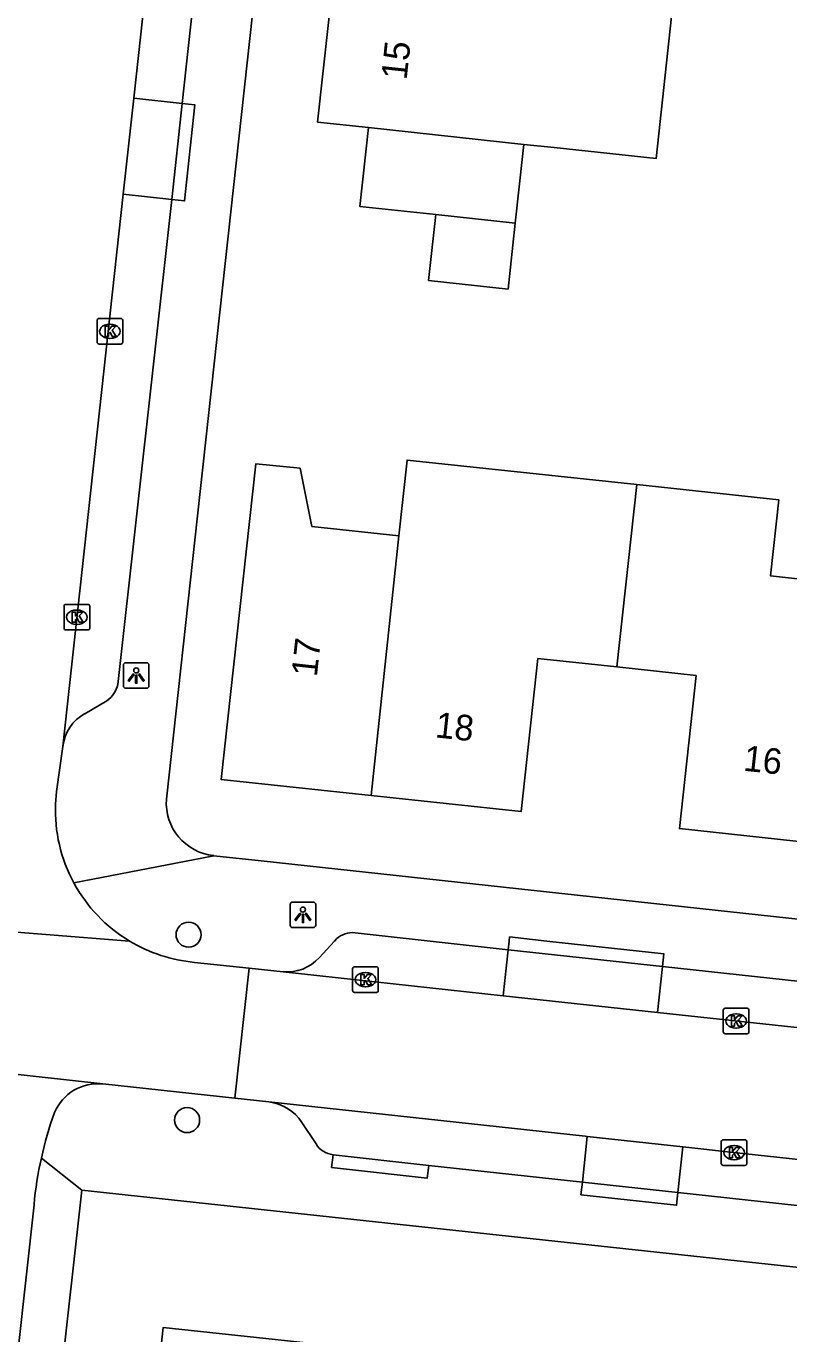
# Model space of a CAD drawing. Extents: x 160457 to 162082, y 388340 to 389736.
# Drawn here: x 161331.4 to 161361.2, y 388484.7 to 388535.7 of the extents above; entities that cross this region are included whole.
import ezdxf

# ---------------------------------------------------------------- set-up
doc = ezdxf.new("R2010")
doc.units = 0
for name, color, linetype in [('IMGEO_Boom', 7, 'Continuous'), ('IMGEO_Fietspad_gesloten', 7, 'Continuous'), ('IMGEO_Kolk', 7, 'Continuous'), ('IMGEO_Lichtpunt', 7, 'Continuous'), ('IMGEO_Muur', 7, 'Continuous'), ('IMGEO_Pand', 7, 'Continuous'), ('IMGEO_Pand_nummerreeks', 7, 'Continuous'), ('IMGEO_Parkeervlak_open', 7, 'Continuous'), ('IMGEO_Rijbaan_lokaal_gesloten', 7, 'Continuous'), ('IMGEO_Rijbaan_lokaal_open', 7, 'Continuous'), ('IMGEO_Voetpad_open', 7, 'Continuous')]:
    doc.layers.add(name, color=color, linetype=linetype)

msp = doc.modelspace()

# ---------------------------------------------------------------- linework, layer by layer
at = {"layer": 'IMGEO_Boom'}
for centre in [(161337.755, 388500.248), (161337.698, 388493.004)]:
    msp.add_circle(centre, 0.489, dxfattribs=at)
at = {"layer": 'IMGEO_Fietspad_gesloten'}
msp.add_lwpolyline([(161331.719, 388489.7), (161324.76, 388426.823), (161320.481, 388393.885), (161316.255, 388361.354), (161316.19, 388360.338), (161316.303, 388359.726)], dxfattribs=at)
for centre, radius, start, end in [((161334.223, 388492.576), 1.851, 84.164, 157.1207), ((161346.225, 388488.377), 14.564, 160.2601, 167.525), ((161346.176, 388488.366), 14.518, 167.4402, 174.7275)]:
    msp.add_arc(centre, radius, start, end, dxfattribs=at)
at = {"layer": 'IMGEO_Kolk'}
for p, q in [((161334.182, 388523.396), (161334.182, 388524.248)), ((161334.257, 388524.322), (161335.109, 388524.322)), ((161335.183, 388524.248), (161335.183, 388523.396)), ((161334.67, 388524.102), (161334.695, 388524.102)), ((161335.109, 388523.322), (161334.257, 388523.322)), ((161334.693, 388523.542), (161334.668, 388523.542)), ((161332.892, 388512.226), (161332.892, 388513.078)), ((161332.967, 388513.152), (161333.819, 388513.152)), ((161333.38, 388512.932), (161333.405, 388512.932)), ((161333.893, 388513.078), (161333.893, 388512.226)), ((161333.403, 388512.372), (161333.378, 388512.372)), ((161333.819, 388512.152), (161332.967, 388512.152)), ((161344.161, 388498.067), (161344.161, 388498.919)), ((161344.236, 388498.993), (161345.088, 388498.993)), ((161344.649, 388498.773), (161344.674, 388498.773)), ((161345.162, 388498.919), (161345.162, 388498.067)), ((161344.672, 388498.213), (161344.647, 388498.213)), ((161345.088, 388497.993), (161344.236, 388497.993)), ((161358.634, 388496.45), (161358.634, 388497.302)), ((161358.709, 388497.376), (161359.561, 388497.376)), ((161359.122, 388497.156), (161359.147, 388497.156)), ((161359.635, 388497.302), (161359.635, 388496.45)), ((161359.145, 388496.596), (161359.12, 388496.596)), ((161359.561, 388496.376), (161358.709, 388496.376)), ((161358.555, 388491.309), (161358.555, 388492.161)), ((161358.63, 388492.235), (161359.482, 388492.235)), ((161359.043, 388492.015), (161359.068, 388492.015)), ((161359.556, 388492.161), (161359.556, 388491.309)), ((161359.066, 388491.455), (161359.041, 388491.455)), ((161359.482, 388491.235), (161358.63, 388491.235))]:
    msp.add_line(p, q, dxfattribs=at)
for points in [[(161334.182, 388523.396), (161334.182, 388524.248)], [(161334.257, 388524.322), (161335.109, 388524.322)], [(161335.183, 388524.248), (161335.183, 388523.396)], [(161334.503, 388524.022), (161334.626, 388524.022), (161334.626, 388523.871), (161334.756, 388524.022), (161334.92, 388524.022), (161334.774, 388523.871), (161334.927, 388523.622), (161334.775, 388523.622), (161334.69, 388523.786), (161334.626, 388523.719), (161334.626, 388523.622), (161334.503, 388523.622), (161334.503, 388524.022)], [(161335.109, 388523.322), (161334.257, 388523.322)], [(161332.892, 388512.226), (161332.892, 388513.078)], [(161332.967, 388513.152), (161333.819, 388513.152)], [(161333.893, 388513.078), (161333.893, 388512.226)], [(161333.213, 388512.852), (161333.336, 388512.852), (161333.336, 388512.701), (161333.466, 388512.852), (161333.63, 388512.852), (161333.484, 388512.701), (161333.637, 388512.452), (161333.485, 388512.452), (161333.4, 388512.616), (161333.336, 388512.549), (161333.336, 388512.452), (161333.213, 388512.452), (161333.213, 388512.852)], [(161333.819, 388512.152), (161332.967, 388512.152)], [(161344.161, 388498.067), (161344.161, 388498.919)], [(161344.236, 388498.993), (161345.088, 388498.993)], [(161344.482, 388498.693), (161344.605, 388498.693), (161344.605, 388498.542), (161344.735, 388498.693), (161344.899, 388498.693), (161344.753, 388498.542), (161344.906, 388498.293), (161344.754, 388498.293), (161344.669, 388498.457), (161344.605, 388498.39), (161344.605, 388498.293), (161344.482, 388498.293), (161344.482, 388498.693)], [(161345.162, 388498.919), (161345.162, 388498.067)], [(161345.088, 388497.993), (161344.236, 388497.993)], [(161358.634, 388496.45), (161358.634, 388497.302)], [(161358.709, 388497.376), (161359.561, 388497.376)], [(161358.955, 388497.076), (161359.078, 388497.076), (161359.078, 388496.925), (161359.208, 388497.076), (161359.372, 388497.076), (161359.226, 388496.925), (161359.379, 388496.676), (161359.227, 388496.676), (161359.142, 388496.84), (161359.078, 388496.773), (161359.078, 388496.676), (161358.955, 388496.676), (161358.955, 388497.076)], [(161359.635, 388497.302), (161359.635, 388496.45)], [(161359.561, 388496.376), (161358.709, 388496.376)], [(161358.555, 388491.309), (161358.555, 388492.161)], [(161358.63, 388492.235), (161359.482, 388492.235)], [(161358.876, 388491.935), (161358.999, 388491.935), (161358.999, 388491.784), (161359.129, 388491.935), (161359.293, 388491.935), (161359.147, 388491.784), (161359.3, 388491.535), (161359.148, 388491.535), (161359.063, 388491.699), (161358.999, 388491.632), (161358.999, 388491.535), (161358.876, 388491.535), (161358.876, 388491.935)], [(161359.556, 388492.161), (161359.556, 388491.309)], [(161359.482, 388491.235), (161358.63, 388491.235)]]:
    msp.add_lwpolyline(points, dxfattribs=at)
for centre, start, end in [((161334.259, 388524.246), 91.552, 178.448), ((161334.259, 388524.246), 91.552, 178.448), ((161335.107, 388524.246), 1.552, 88.448), ((161335.107, 388524.246), 1.552, 88.448), ((161334.259, 388523.398), 181.552, 268.448), ((161334.259, 388523.398), 181.552, 268.448), ((161335.107, 388523.398), 271.552, 358.448), ((161335.107, 388523.398), 271.552, 358.448), ((161332.969, 388513.076), 91.552, 178.448), ((161332.969, 388513.076), 91.552, 178.448), ((161333.817, 388513.076), 1.552, 88.448), ((161333.817, 388513.076), 1.552, 88.448), ((161332.969, 388512.228), 181.552, 268.448), ((161332.969, 388512.228), 181.552, 268.448), ((161333.817, 388512.228), 271.552, 358.448), ((161333.817, 388512.228), 271.552, 358.448), ((161344.238, 388498.917), 91.552, 178.448), ((161344.238, 388498.917), 91.552, 178.448), ((161345.086, 388498.917), 1.552, 88.448), ((161345.086, 388498.917), 1.552, 88.448), ((161344.238, 388498.069), 181.552, 268.448), ((161344.238, 388498.069), 181.552, 268.448), ((161345.086, 388498.069), 271.552, 358.448), ((161345.086, 388498.069), 271.552, 358.448), ((161358.711, 388497.3), 91.552, 178.448), ((161358.711, 388497.3), 91.552, 178.448), ((161359.559, 388497.3), 1.552, 88.448), ((161359.559, 388497.3), 1.552, 88.448), ((161358.711, 388496.452), 181.552, 268.448), ((161358.711, 388496.452), 181.552, 268.448), ((161359.559, 388496.452), 271.552, 358.448), ((161359.559, 388496.452), 271.552, 358.448), ((161358.632, 388492.159), 91.552, 178.448), ((161358.632, 388492.159), 91.552, 178.448), ((161359.48, 388492.159), 1.552, 88.448), ((161359.48, 388492.159), 1.552, 88.448), ((161358.632, 388491.311), 181.552, 268.448), ((161358.632, 388491.311), 181.552, 268.448), ((161359.48, 388491.311), 271.552, 358.448), ((161359.48, 388491.311), 271.552, 358.448)]:
    msp.add_arc(centre, 0.0765, start, end, dxfattribs=at)
for centre, major_axis, ratio, start_param, end_param in [((161334.669, 388523.822), (-0.387, 0.002), 0.722429, 4.712389, 7.853982), ((161334.694, 388523.822), (-0.39, 0.002), 0.717154, 1.570796, 4.712389), ((161333.379, 388512.652), (-0.387, 0.002), 0.722429, 4.712389, 7.853982), ((161333.404, 388512.652), (-0.39, 0.002), 0.717154, 1.570796, 4.712389), ((161344.648, 388498.493), (-0.387, 0.002), 0.722429, 4.712389, 7.853982), ((161344.673, 388498.493), (-0.39, 0.002), 0.717154, 1.570796, 4.712389), ((161359.121, 388496.876), (-0.387, 0.002), 0.722429, 4.712389, 7.853982), ((161359.146, 388496.876), (-0.39, 0.002), 0.717154, 1.570796, 4.712389), ((161359.042, 388491.735), (-0.387, 0.002), 0.722429, 4.712389, 7.853982), ((161359.067, 388491.735), (-0.39, 0.002), 0.717154, 1.570796, 4.712389)]:
    msp.add_ellipse(centre, major_axis=major_axis, ratio=ratio, start_param=start_param, end_param=end_param, dxfattribs=at)
at = {"layer": 'IMGEO_Lichtpunt'}
for p, q in [((161336.114, 388510.871), (161335.306, 388510.871)), ((161336.114, 388510.871), (161335.306, 388510.871)), ((161335.212, 388510.776), (161335.212, 388509.969)), ((161335.212, 388510.776), (161335.212, 388509.969)), ((161336.208, 388509.969), (161336.208, 388510.776)), ((161336.208, 388509.969), (161336.208, 388510.776)), ((161335.306, 388509.875), (161336.114, 388509.875)), ((161335.306, 388509.875), (161336.114, 388509.875)), ((161341.721, 388501.428), (161341.721, 388500.621)), ((161341.721, 388501.428), (161341.721, 388500.621)), ((161342.623, 388501.523), (161341.815, 388501.523)), ((161342.623, 388501.523), (161341.815, 388501.523)), ((161342.717, 388500.621), (161342.717, 388501.428)), ((161342.717, 388500.621), (161342.717, 388501.428)), ((161341.815, 388500.527), (161342.623, 388500.527)), ((161341.815, 388500.527), (161342.623, 388500.527))]:
    msp.add_line(p, q, dxfattribs=at)
for points in [[(161335.586, 388510.44), (161335.625, 388510.412), (161335.437, 388510.15), (161335.399, 388510.177), (161335.586, 388510.44)], [(161335.688, 388510.392), (161335.735, 388510.392), (161335.735, 388510.07), (161335.688, 388510.07), (161335.688, 388510.392)], [(161335.798, 388510.412), (161335.836, 388510.439), (161336.023, 388510.177), (161335.984, 388510.149), (161335.798, 388510.412)], [(161342.095, 388501.092), (161342.134, 388501.064), (161341.946, 388500.802), (161341.908, 388500.829), (161342.095, 388501.092)], [(161342.197, 388501.044), (161342.244, 388501.044), (161342.244, 388500.722), (161342.197, 388500.722), (161342.197, 388501.044)], [(161342.307, 388501.064), (161342.345, 388501.091), (161342.532, 388500.829), (161342.493, 388500.801), (161342.307, 388501.064)]]:
    msp.add_lwpolyline(points, dxfattribs=at)
for centre in [(161335.711, 388510.574), (161342.22, 388501.226)]:
    msp.add_circle(centre, 0.0994, dxfattribs=at)
for centre, start, end in [((161335.306, 388510.776), 90, 180), ((161335.306, 388510.776), 90, 180), ((161336.114, 388510.776), 0, 90), ((161336.114, 388510.776), 0, 90), ((161335.306, 388509.969), 180, 270), ((161335.306, 388509.969), 180, 270), ((161336.114, 388509.969), 270, 0), ((161336.114, 388509.969), 270, 360), ((161341.815, 388501.428), 90, 180), ((161341.815, 388501.428), 90, 180), ((161342.623, 388501.428), 0, 90), ((161342.623, 388501.428), 0, 90), ((161341.815, 388500.621), 180, 270), ((161341.815, 388500.621), 180, 270), ((161342.623, 388500.621), 270, 0), ((161342.623, 388500.621), 270, 360)]:
    msp.add_arc(centre, 0.0946, start, end, dxfattribs=at)
at = {"layer": 'IMGEO_Muur'}
msp.add_lwpolyline([(161339.508, 388529.436), (161338.103, 388516.612)], dxfattribs=at)
at = {"layer": 'IMGEO_Pand'}
for points in [[(161344.781, 388531.782), (161342.793, 388531.997), (161343.394, 388537.552)], [(161355.093, 388536.285), (161356.609, 388536.122), (161356.012, 388530.568), (161352.035, 388530.995), (161350.842, 388531.124)], [(161347.403, 388528.381), (161344.447, 388528.701), (161344.781, 388531.782)], [(161350.842, 388531.124), (161344.781, 388531.782)], [(161350.842, 388531.124), (161350.804, 388530.773), (161350.508, 388528.044)], [(161350.508, 388528.044), (161350.229, 388525.47), (161347.124, 388525.808), (161347.403, 388528.381)], [(161350.508, 388528.044), (161347.403, 388528.381)], [(161344.886, 388505.69), (161339.026, 388506.317), (161340.376, 388518.637), (161342.107, 388518.469), (161342.57, 388516.196), (161345.971, 388515.832)], [(161345.971, 388515.832), (161346.287, 388518.789), (161355.26, 388517.829)], [(161355.26, 388517.829), (161354.483, 388510.707)], [(161363.882, 388513.895), (161360.482, 388514.265), (161360.805, 388517.236), (161355.26, 388517.829)], [(161345.971, 388515.832), (161344.886, 388505.69)], [(161354.483, 388510.707), (161351.395, 388511.042), (161350.746, 388505.063), (161344.886, 388505.69)], [(161354.483, 388510.707), (161357.571, 388510.372), (161356.922, 388504.393), (161362.779, 388503.756)], [(161345.516, 388466.31), (161340.495, 388466.855), (161341.072, 388472.174), (161335.449, 388472.774), (161336.76, 388484.896), (161345.995, 388483.916), (161345.155, 388475.957), (161346.547, 388475.805), (161345.516, 388466.31)]]:
    msp.add_lwpolyline(points, dxfattribs=at)
at = {"layer": 'IMGEO_Parkeervlak_open'}
for points in [[(161350.235, 388499.661), (161350.039, 388497.865)], [(161356.063, 388497.212), (161356.258, 388499.006)], [(161353.325, 388492.365), (161353.131, 388490.586)], [(161356.862, 388490.176), (161357.057, 388491.955)]]:
    msp.add_lwpolyline(points, dxfattribs=at)
at = {"layer": 'IMGEO_Rijbaan_lokaal_gesloten'}
for points in [[(161335.61, 388532.925), (161340.909, 388581.435)], [(161335.2, 388529.173), (161335.61, 388532.925)], [(161332.843, 388507.601), (161335.2, 388529.173)], [(161332.843, 388507.601), (161332.597, 388505.843), (161332.558, 388505.348)], [(161322.36, 388501.033), (161335.446, 388500)], [(161340.126, 388498.938), (161337.985, 388499.166)], [(161339.565, 388493.866), (161340.126, 388498.938)], [(161328.833, 388495.039), (161334.411, 388494.418)], [(161339.565, 388493.866), (161334.411, 388494.418)]]:
    msp.add_lwpolyline(points, dxfattribs=at)
for centre, radius, start, end in [((161338.523, 388505.119), 5.97, 177.8031, 208.3988), ((161338.528, 388505.115), 5.972, 208.3431, 238.9303), ((161338.529, 388505.105), 5.963, 238.8678, 264.764)]:
    msp.add_arc(centre, radius, start, end, dxfattribs=at)
at = {"layer": 'IMGEO_Rijbaan_lokaal_open'}
for points in [[(161340.126, 388498.938), (161341.443, 388498.797)], [(161350.039, 388497.865), (161341.443, 388498.797)], [(161350.039, 388497.865), (161356.063, 388497.212)], [(161356.063, 388497.212), (161368.044, 388495.914)], [(161340.884, 388493.72), (161339.565, 388493.866)], [(161340.884, 388493.72), (161353.239, 388492.374), (161353.325, 388492.365)], [(161357.057, 388491.955), (161353.325, 388492.365)], [(161357.057, 388491.955), (161359.033, 388491.738), (161363.021, 388491.306)]]:
    msp.add_lwpolyline(points, dxfattribs=at)
at = {"layer": 'IMGEO_Voetpad_open'}
for points in [[(161336.89, 388505.546), (161338.103, 388516.612), (161339.508, 388529.436), (161345.223, 388581.606)], [(161342.5, 388578.549), (161337.507, 388532.718)], [(161335.61, 388532.925), (161337.507, 388532.718)], [(161337.507, 388532.718), (161338.004, 388532.665), (161337.599, 388528.912), (161337.102, 388528.965)], [(161337.102, 388528.965), (161337.507, 388532.718)], [(161337.102, 388528.965), (161334.994, 388510.02)], [(161337.102, 388528.965), (161335.2, 388529.173)], [(161334.567, 388509.387), (161333.705, 388508.882)], [(161333.272, 388502.28), (161338.737, 388503.335)], [(161428.239, 388493.618), (161369.455, 388500), (161340.59, 388503.134), (161338.737, 388503.335)], [(161344.257, 388500.326), (161347.188, 388500), (161350.235, 388499.661)], [(161350.235, 388499.661), (161350.272, 388500), (161350.289, 388500.158), (161351.74, 388500), (161356.312, 388499.502), (161356.258, 388499.006)], [(161342.849, 388499.349), (161343.452, 388500), (161343.526, 388500.08)], [(161356.258, 388499.006), (161350.235, 388499.661)], [(161356.258, 388499.006), (161368.239, 388497.703)], [(161342.73, 388492.075), (161342.182, 388492.915)], [(161333.589, 388490.266), (161332.005, 388491.523)], [(161347.13, 388491.234), (161347.075, 388490.738), (161343.341, 388491.153), (161343.396, 388491.649)], [(161347.13, 388491.234), (161343.396, 388491.649)], [(161353.131, 388490.586), (161347.13, 388491.234)], [(161356.862, 388490.176), (161356.808, 388489.679), (161353.077, 388490.09), (161353.131, 388490.586)], [(161353.131, 388490.586), (161356.862, 388490.176)], [(161326.754, 388428.963), (161333.589, 388490.266)], [(161333.589, 388490.266), (161427.505, 388480.13), (161500, 388472.296), (161541.258, 388467.838), (161541.537, 388467.798)], [(161362.828, 388489.52), (161356.862, 388490.176)]]:
    msp.add_lwpolyline(points, dxfattribs=at)
for centre, radius, start, end in [((161333.918, 388510.286), 1.109, 305.8544, 346.1411), ((161334.509, 388507.411), 1.677, 118.6449, 173.4809), ((161338.952, 388505.392), 2.068, 175.7168, 264.0319), ((161344.155, 388499.42), 0.912, 83.5864, 133.6124), ((161341.598, 388500.468), 1.678, 264.6861, 318.1842), ((161340.655, 388491.901), 1.833, 33.5758, 82.811), ((161343.504, 388492.552), 0.909, 211.6253, 263.1656)]:
    msp.add_arc(centre, radius, start, end, dxfattribs=at)

# ---------------------------------------------------------------- texts
at = {"layer": 'IMGEO_Pand_nummerreeks'}
for s, rotation, p in [('15', 83.8294, (161346.267, 388533.621)), ('17', 83.7466, (161342.762, 388510.299)), ('18', 353.8928, (161347.357, 388507.96)), ('16', 353.7881, (161359.392, 388506.659))]:
    msp.add_text(s, height=1, rotation=rotation, dxfattribs=at).set_placement(p)

doc.saveas('drawing.dxf')
